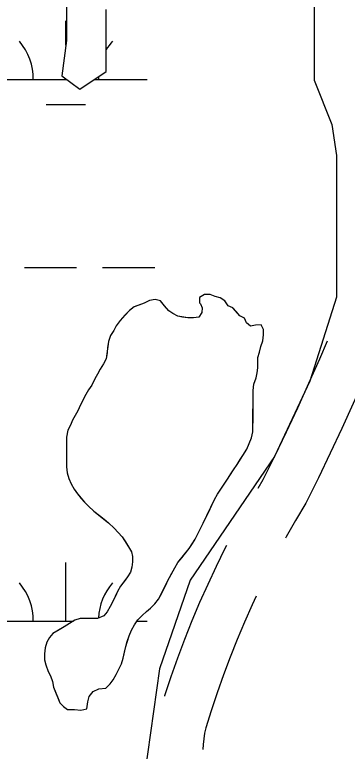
# Model space of a CAD drawing. Extents: x 3535183 to 3573198, y 534952 to 560562.
# Drawn here: x 3561060.5 to 3561264.7, y 549350.6 to 549803 of the extents above; entities that cross this region are included whole.
import ezdxf

# ---------------------------------------------------------------- set-up
doc = ezdxf.new("R2010")
doc.units = 0
for name, color, linetype in [('V-ROAD-CNTR', 7, 'Continuous'), ('V-TOPO-SHOR', 7, 'Continuous'), ('V-WETL-SWMP', 7, 'Continuous')]:
    doc.layers.add(name, color=color, linetype=linetype)

msp = doc.modelspace()

# ---------------------------------------------------------------- linework, layer by layer
at = {"layer": 'V-ROAD-CNTR'}
for points in [[(3561252.26, 549602.42), (3561247.61, 549591.47), (3561240.99, 549576.4), (3561234.19, 549561.42), (3561227.2, 549546.52), (3561220.04, 549531.71), (3561212.89, 549517.38), (3561209.7, 549511.98)], [(3561271.35, 549570.93), (3561268.38, 549564.17), (3561261.43, 549548.85), (3561254.29, 549533.62), (3561246.96, 549518.48), (3561239.26, 549503.04), (3561232.99, 549492.43), (3561227.26, 549482.28), (3561226.83, 549481.47)], [(3561190.5, 549476.9), (3561189.59, 549475.14), (3561184.2, 549464.16), (3561179.02, 549453.08), (3561174.06, 549441.91), (3561169.31, 549430.63), (3561164.78, 549419.28), (3561160.47, 549407.83), (3561156.38, 549396.31), (3561152.51, 549384.7), (3561152.46, 549384.53)], [(3561208.74, 549445.8), (3561206.33, 549440.64), (3561201.59, 549429.99), (3561197.07, 549419.25), (3561192.76, 549408.43), (3561188.65, 549397.52), (3561184.75, 549386.54), (3561181.06, 549375.49), (3561177.76, 549364.91), (3561177.1, 549361.76), (3561176.55, 549358.25), (3561176.17, 549354.72), (3561176.01, 549351.74)]]:
    msp.add_lwpolyline(points, dxfattribs=at)
at = {"layer": 'V-TOPO-SHOR'}
for points in [[(3561092.96, 549376.23), (3561097.22, 549376.19), (3561101.15, 549375.86), (3561104.76, 549376.65), (3561105.38, 549380.95), (3561106.24, 549384.17), (3561108.71, 549387.36), (3561112.09, 549388.96), (3561116.43, 549389.43), (3561119.04, 549391.99), (3561120.86, 549394.5), (3561122.72, 549397.69), (3561124.44, 549400.93), (3561126.02, 549404.26), (3561127.1, 549407.81), (3561127.91, 549411.43), (3561128.74, 549415.04), (3561129.58, 549418.01), (3561130.72, 549421.56), (3561132.18, 549424.98), (3561134, 549428.24), (3561136.13, 549431.29), (3561138.67, 549434.02), (3561141.48, 549436.5), (3561143.89, 549438.45), (3561146.49, 549441.1), (3561148.81, 549443.97), (3561150.54, 549447.28), (3561152.18, 549450.62), (3561153.84, 549453.97), (3561155.55, 549457.32), (3561157.01, 549460.05), (3561158.74, 549463.33), (3561160.74, 549466.49), (3561163.05, 549469.36), (3561165.44, 549472.19), (3561167.72, 549475.06), (3561169.68, 549478.19), (3561171.25, 549480.82), (3561172.98, 549484.08), (3561174.64, 549487.38), (3561176.26, 549490.68), (3561177.86, 549494.01), (3561179.44, 549497.34), (3561181.51, 549501.85), (3561183.13, 549505.22), (3561185.02, 549508.45), (3561187.07, 549511.53), (3561189.14, 549514.65), (3561191.22, 549517.77), (3561193.24, 549520.91), (3561194.91, 549523.54), (3561197.03, 549526.64), (3561199, 549529.83), (3561201.04, 549532.96), (3561203.08, 549536.11), (3561204.54, 549539.57), (3561205.89, 549543.08), (3561206.68, 549546.79), (3561206.81, 549550.03), (3561206.83, 549553.99), (3561206.84, 549557.97), (3561206.85, 549561.76), (3561206.87, 549565.17), (3561206.88, 549568.24), (3561206.94, 549572.16), (3561207.32, 549576.14), (3561208.7, 549580.02), (3561209.34, 549583.02), (3561209.69, 549586.17), (3561209.8, 549589.39), (3561209.88, 549592.45), (3561210.86, 549595.68), (3561211.71, 549599.23), (3561212.78, 549602.66), (3561213.28, 549606.32), (3561213.32, 549609.61), (3561211.85, 549612.54), (3561208.41, 549612.27), (3561205.25, 549611.73), (3561202.81, 549613.8), (3561201.59, 549616.63), (3561198.64, 549618.13), (3561196.59, 549620.45), (3561194.35, 549622.91), (3561191.5, 549624.27), (3561189.47, 549627.35), (3561186.65, 549629.07), (3561183.66, 549630.02), (3561180.53, 549631.19), (3561177.04, 549631.19), (3561174.03, 549629.27), (3561174.05, 549626.04), (3561174.54, 549625.4), (3561175.6, 549623.04)], [(3561175.6, 549623.04), (3561175.49, 549620.03), (3561173.66, 549617.3), (3561170.33, 549616.86), (3561166.85, 549616.77), (3561163.6, 549617.31), (3561160.58, 549617.78), (3561157.63, 549619.5), (3561155.05, 549621.18), (3561152.45, 549624.19), (3561150.07, 549627.29), (3561146.82, 549628.04), (3561143.25, 549627.36), (3561139.98, 549625.83), (3561136.8, 549624.65), (3561133.86, 549623.54), (3561130.97, 549621.4), (3561128.2, 549618.45), (3561125.25, 549615.15), (3561122.9, 549611.82), (3561121.35, 549608.95), (3561119.39, 549606.02), (3561118.06, 549602.27), (3561117.56, 549598.57), (3561117.18, 549595.48), (3561116.72, 549591.73), (3561115.07, 549588.5), (3561112.93, 549585.31), (3561111.41, 549582.28), (3561109.8, 549579.43), (3561107.77, 549575.53), (3561105.8, 549572.52), (3561104.23, 549569.8), (3561102.56, 549566.47), (3561101, 549563.4), (3561099.3, 549559.63), (3561097.64, 549556.74), (3561095.96, 549554.05), (3561094.76, 549550.87), (3561093.03, 549547.73), (3561092.39, 549543.51), (3561092.33, 549539.78), (3561092.32, 549536.04), (3561092.31, 549532.21), (3561092.33, 549529), (3561092.4, 549525.26), (3561092.73, 549521.63), (3561093.72, 549518.08), (3561095.22, 549514.77), (3561096.99, 549511.61), (3561099.05, 549508.68), (3561101.34, 549505.91), (3561103.31, 549503.62), (3561105.78, 549501.05), (3561109.15, 549498.12), (3561112.63, 549495.33), (3561115.41, 549493.1), (3561118.17, 549490.82), (3561121.62, 549487.56), (3561124.11, 549485), (3561126.46, 549482.31), (3561128.47, 549479.32), (3561130.4, 549476.25), (3561132.12, 549473.07), (3561132.84, 549470.13), (3561132.81, 549466.99), (3561132.52, 549463.76), (3561131.61, 549460.65), (3561129.8, 549457.72), (3561127.62, 549454.84), (3561125.53, 549451.93), (3561123.69, 549448.75), (3561122.34, 549445.95), (3561120.78, 549442.55), (3561119.04, 549439.46), (3561117.18, 549436.32), (3561115.31, 549433.81), (3561111.31, 549432.19), (3561107.31, 549432.19), (3561104.11, 549432.2), (3561100.71, 549432.16), (3561097.35, 549431.04), (3561094.16, 549429), (3561090.92, 549427), (3561087.73, 549425.11), (3561083.93, 549422.85), (3561081.82, 549420.47), (3561080.18, 549417.64), (3561079.14, 549414.16), (3561078.78, 549410.53), (3561078.89, 549406.73), (3561079.6, 549403.72), (3561081.06, 549399.63), (3561082.46, 549396.93), (3561083.77, 549393.55), (3561084.29, 549389.93), (3561085.67, 549386.53), (3561087.11, 549383.11), (3561088.3, 549380.3), (3561090.42, 549378), (3561092.96, 549376.23)]]:
    msp.add_lwpolyline(points, dxfattribs=at)
at = {"layer": 'V-WETL-SWMP'}
for p, q in [((3561091.9, 549784.38), (3561091.9, 549799.18)), ((3561041.9, 549763.18), (3561092.51, 549763.18)), ((3561091.9, 549763.18), (3561091.9, 549763.64)), ((3561109.27, 549763.18), (3561141.9, 549763.18)), ((3561079.9, 549747.75), (3561103.9, 549747.75)), ((3561066.49, 549647.75), (3561098.49, 549647.75)), ((3561114.49, 549647.75), (3561146.49, 549647.75)), ((3561091.9, 549430.5), (3561091.9, 549466.5)), ((3561041.9, 549430.5), (3561096.51, 549430.5)), ((3561135.58, 549430.5), (3561141.9, 549430.5))]:
    msp.add_line(p, q, dxfattribs=at)
for points in [[(3561092.25, 549811.6), (3561092.25, 549787.15), (3561089.53, 549765.41), (3561100.4, 549757.26), (3561116.7, 549768.13), (3561116.7, 549787.15), (3561116.7, 549806.17)], [(3561244.41, 549808.89), (3561244.41, 549762.7), (3561255.28, 549735.53), (3561257.99, 549716.51), (3561257.99, 549662.16), (3561257.99, 549629.56), (3561241.69, 549577.93), (3561219.95, 549531.74), (3561168.33, 549455.66), (3561149.31, 549401.32), (3561138.44, 549322.53)], [(3561148.81, 549443.97), (3561155.55, 549457.32), (3561158.74, 549463.33), (3561160.75, 549466.49), (3561167.72, 549475.06), (3561171.25, 549480.82), (3561172.98, 549484.08), (3561176.26, 549490.68), (3561183.13, 549505.22), (3561185.02, 549508.45), (3561191.22, 549517.77), (3561194.91, 549523.54), (3561197.03, 549526.64), (3561203.08, 549536.11), (3561205.89, 549543.08), (3561206.68, 549546.79), (3561206.81, 549550.03), (3561206.94, 549572.16), (3561207.32, 549576.14), (3561208.7, 549580.02), (3561209.34, 549583.02), (3561209.69, 549586.17), (3561209.88, 549592.45), (3561210.86, 549595.68), (3561211.71, 549599.23), (3561212.78, 549602.66), (3561213.28, 549606.32), (3561213.32, 549609.61), (3561211.85, 549612.54), (3561208.41, 549612.27), (3561205.25, 549611.73), (3561202.81, 549613.8), (3561201.59, 549616.63), (3561198.64, 549618.13), (3561194.35, 549622.91), (3561191.5, 549624.27), (3561189.47, 549627.35), (3561186.65, 549629.07), (3561183.66, 549630.02), (3561180.53, 549631.19), (3561177.04, 549631.19), (3561174.03, 549629.27), (3561174.06, 549626.04), (3561174.54, 549625.4), (3561175.6, 549623.04), (3561175.49, 549620.03), (3561173.66, 549617.3)], [(3561173.66, 549617.3), (3561170.33, 549616.86), (3561166.85, 549616.77), (3561160.58, 549617.78), (3561157.63, 549619.5), (3561155.05, 549621.18), (3561152.45, 549624.19), (3561150.07, 549627.29), (3561146.81, 549628.04), (3561143.25, 549627.36), (3561139.98, 549625.83), (3561133.86, 549623.54), (3561130.97, 549621.4), (3561125.25, 549615.15), (3561122.9, 549611.82), (3561121.35, 549608.95), (3561119.39, 549606.02), (3561118.06, 549602.27), (3561116.72, 549591.73), (3561115.07, 549588.5), (3561112.93, 549585.31), (3561111.41, 549582.28), (3561109.8, 549579.43), (3561107.77, 549575.53), (3561105.8, 549572.52), (3561104.23, 549569.8), (3561101, 549563.4), (3561099.3, 549559.63), (3561095.96, 549554.05), (3561094.76, 549550.87), (3561093.03, 549547.73), (3561092.39, 549543.51), (3561092.31, 549532.21), (3561092.4, 549525.26), (3561092.73, 549521.64), (3561093.72, 549518.08), (3561095.22, 549514.77), (3561096.99, 549511.61), (3561099.05, 549508.68), (3561103.31, 549503.62), (3561105.78, 549501.05), (3561109.15, 549498.12), (3561118.17, 549490.82), (3561121.62, 549487.56), (3561124.11, 549485), (3561126.46, 549482.31), (3561130.4, 549476.25), (3561132.12, 549473.07), (3561132.84, 549470.13), (3561132.81, 549466.99), (3561132.52, 549463.76), (3561131.61, 549460.65), (3561129.8, 549457.72), (3561125.53, 549451.93), (3561123.69, 549448.75), (3561120.78, 549442.55), (3561119.04, 549439.46), (3561117.18, 549436.32), (3561115.31, 549433.81), (3561111.31, 549432.19), (3561100.71, 549432.16), (3561097.35, 549431.04), (3561090.92, 549427), (3561083.93, 549422.85), (3561081.82, 549420.47), (3561080.18, 549417.64), (3561079.14, 549414.16), (3561078.78, 549410.53), (3561078.89, 549406.73), (3561079.6, 549403.72), (3561081.06, 549399.63), (3561082.46, 549396.93), (3561083.77, 549393.55), (3561084.29, 549389.93), (3561088.3, 549380.3), (3561090.43, 549378), (3561092.96, 549376.23), (3561097.22, 549376.19), (3561101.15, 549375.86), (3561104.76, 549376.65), (3561105.38, 549380.95), (3561106.24, 549384.17), (3561108.71, 549387.36), (3561112.09, 549388.96), (3561116.43, 549389.43), (3561119.04, 549391.99), (3561120.86, 549394.5), (3561122.72, 549397.69), (3561124.44, 549400.93), (3561126.02, 549404.26), (3561127.1, 549407.81), (3561128.74, 549415.04), (3561130.72, 549421.56), (3561132.18, 549424.98), (3561134, 549428.24), (3561136.13, 549431.29), (3561138.67, 549434.02), (3561141.48, 549436.5), (3561143.89, 549438.45), (3561146.49, 549441.1), (3561148.81, 549443.97)]]:
    msp.add_lwpolyline(points, dxfattribs=at)
for centre, start, end in [((3561036.66, 549763.65), 359.2282, 40.7718), ((3561147.15, 549763.65), 139.2282, 149.7359), ((3561147.15, 549763.65), 177.9011, 180.7718), ((3561036.66, 549430.98), 359.2282, 40.7718), ((3561147.15, 549430.98), 139.2282, 177.6238)]:
    msp.add_arc(centre, 35.25, start, end, dxfattribs=at)

doc.saveas('drawing.dxf')
